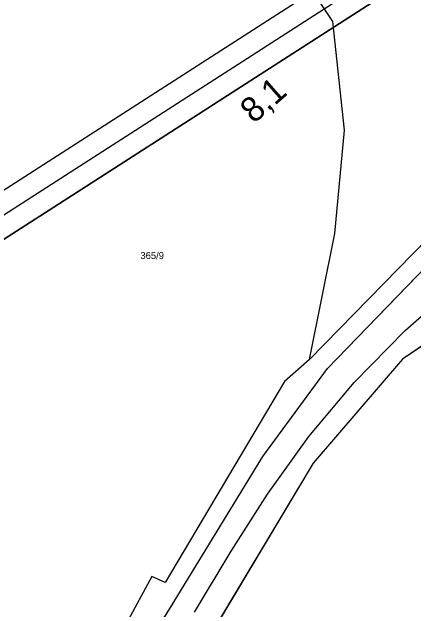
# Model space of a CAD drawing. Extents: x -866656 to -858817, y -1041816 to -1038653.
# Drawn here: x -863786.3 to -863689.5, y -1039848.8 to -1039704.6 of the extents above; entities that cross this region are included whole.
import ezdxf

# ---------------------------------------------------------------- set-up
doc = ezdxf.new("R2010")
doc.units = 0
for name, color, linetype in [('SZDC', 7, 'Continuous'), ('tisk ramy', 7, 'Continuous'), ('Vrstva 1', 7, 'Continuous'), ('Vrstva 53', 7, 'Continuous'), ('Vrstva 7', 7, 'Continuous')]:
    doc.layers.add(name, color=color, linetype=linetype)

msp = doc.modelspace()

# ---------------------------------------------------------------- linework, layer by layer
at = {"layer": 'SZDC'}
msp.add_lwpolyline([(-863782.38, -1039903.18), (-863748.01, -1039848.49), (-863725.76, -1039812), (-863710.18, -1039790.69), (-863681.49, -1039761.05), (-863641.52, -1039733.19), (-863638.92, -1039731.44), (-863624.3, -1039721.59), (-863616.03, -1039745.62), (-863649.65, -1039759.58), (-863666.36, -1039770.97), (-863692.07, -1039788.49), (-863713.6, -1039813.6), (-863754.65, -1039882.17)], dxfattribs=at)
at = {"layer": 'tisk ramy'}
for points in [[(-864208, -1040370.93), (-863148.52, -1039688.97), (-863309.26, -1039439.25), (-864368.75, -1040121.2)], [(-864361.83, -1040122.7), (-863310.76, -1039446.16), (-863155.43, -1039687.48), (-864206.5, -1040364.02)], [(-864205.01, -1040357.12), (-863334.71, -1039796.93), (-863484.63, -1039564.01), (-864354.93, -1040124.19)], [(-864354.93, -1040124.19), (-863484.63, -1039564.01), (-863334.71, -1039796.93), (-864205.01, -1040357.12)]]:
    msp.add_lwpolyline(points, close=True, dxfattribs=at)
at = {"layer": 'Vrstva 1'}
for p, q in [((-863708.88, -1039706.83), (-863718.31, -1039692.62)), ((-863706.07, -1039733.13), (-863708.88, -1039706.83)), ((-863708.36, -1039758.09), (-863706.07, -1039733.13)), ((-863683.85, -1039757.14), (-863714.53, -1039788.53)), ((-863714.53, -1039788.53), (-863708.36, -1039758.09)), ((-863649.65, -1039759.58), (-863692.07, -1039788.49)), ((-863710.18, -1039790.69), (-863681.49, -1039761.05)), ((-863714.53, -1039788.53), (-863720.53, -1039793.84)), ((-863692.07, -1039788.49), (-863713.6, -1039813.6)), ((-863725.76, -1039812), (-863710.18, -1039790.69)), ((-863720.53, -1039793.84), (-863749.36, -1039842.43)), ((-863748.01, -1039848.49), (-863725.76, -1039812)), ((-863713.6, -1039813.6), (-863754.65, -1039882.17)), ((-863752.54, -1039841), (-863762.48, -1039859.21)), ((-863749.36, -1039842.43), (-863752.54, -1039841)), ((-863782.38, -1039903.18), (-863748.01, -1039848.49))]:
    msp.add_line(p, q, dxfattribs=at)
for points in [[(-863714.67, -1039807.18), (-863703.72, -1039794.07), (-863691.42, -1039781.49), (-863678.24, -1039769.94), (-863665.51, -1039760.37), (-863652.41, -1039751.9), (-863637.92, -1039743.9), (-863622.92, -1039737.06), (-863606.86, -1039731.13), (-863590.07, -1039726.35)], [(-863742.27, -1039849.57), (-863733.41, -1039834.84), (-863724.64, -1039821.1), (-863714.67, -1039807.18)]]:
    msp.add_lwpolyline(points, dxfattribs=at)
at = {"layer": 'Vrstva 53'}
for points in [[(-863782.38, -1039903.18), (-863748.01, -1039848.49), (-863725.76, -1039812), (-863710.18, -1039790.69), (-863681.49, -1039761.05), (-863641.52, -1039733.19), (-863638.92, -1039731.44), (-863624.3, -1039721.59), (-863586.13, -1039705.52)], [(-863578.25, -1039748.71), (-863599.78, -1039741.44), (-863616.03, -1039745.62), (-863649.65, -1039759.58), (-863666.36, -1039770.97), (-863692.07, -1039788.49), (-863713.6, -1039813.6), (-863754.65, -1039882.17)]]:
    msp.add_lwpolyline(points, dxfattribs=at)

# ---------------------------------------------------------------- texts
at = {"layer": 'Vrstva 1'}
msp.add_text('365/9', height=1.7, dxfattribs=at).set_placement((-863755.31, -1039764.27))
at = {"layer": 'Vrstva 7'}
msp.add_text('8,1', height=6, rotation=41.2324, dxfattribs=at).set_placement((-863727.93, -1039731.7))

doc.saveas('drawing.dxf')
